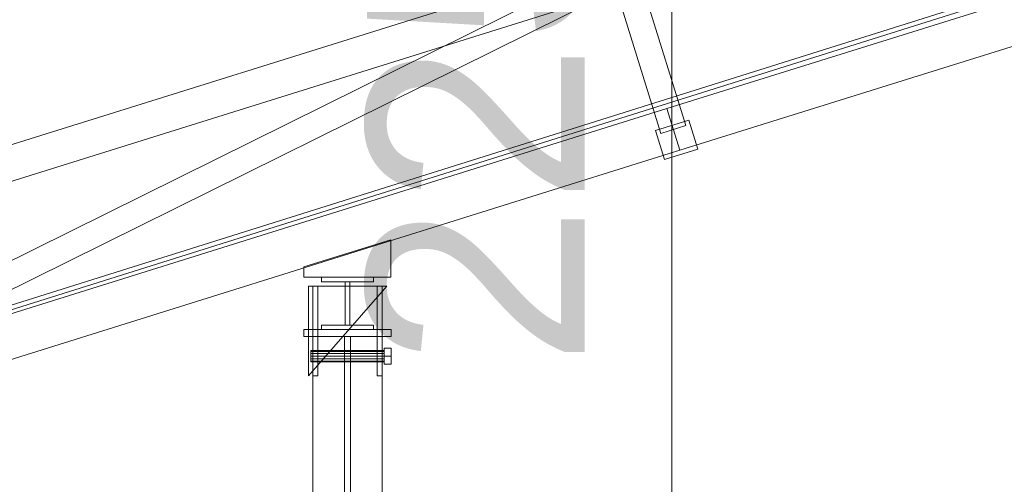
# Model space of a CAD drawing. Header units: millimetres. Extents: x -2233 to 61924, y -68080 to 6847.
# Tile 748 of 1056: x 18651 to 19782, y 990 to 1523. Entities that reach past the tile are written whole.
import ezdxf

# ---------------------------------------------------------------- set-up
doc = ezdxf.new("R2010")
doc.units = ezdxf.units.MM
doc.layers.add('COTAS_P', color=1, linetype='Continuous', lineweight=0)
doc.layers.add('lateral_C02', color=7, linetype='Continuous', lineweight=0)
doc.dimstyles.new('R19_100', dxfattribs={"dimtxt": 250, "dimasz": 150, "dimexe": 150, "dimexo": 80, "dimgap": 100, "dimtad": 1, "dimtih": 1, "dimtoh": 1, "dimdsep": 46, "dimcen": 0.09, "dimadec": 0, "dimazin": 0, "dimtfac": 1, "dimtdec": 4, "dimtofl": 0, "dimtmove": 0, "dimatfit": 3, "dimfxl": 1, "dimtolj": 1, "dimtzin": 0, "dimarcsym": 0})

# ---------------------------------------------------------------- blocks, each defined once
blk = doc.blocks.new('DIM_R28_4')
at = {"layer": 'COTAS_P'}
for p, q in [((15248.4, 1279.1), (24311.8, 4109.1)), ((24311.8, 4109.1), (24155.2, 4107.3)), ((24311.8, 4109.1), (24182.1, 4021.4)), ((24580.1, 3250), (24311.8, 4109.1)), ((15248.4, 1279.1), (15378.1, 1366.8)), ((15248.4, 1279.1), (15405, 1280.8)), ((15516.6, 420), (15248.4, 1279.1))]:
    blk.add_line(p, q, dxfattribs=at)
blk.add_text('9495 P', height=250, rotation=17.3406, dxfattribs=at).set_placement((19750.3, 2789.5))
blk = doc.blocks.new('DIM_R28_20')
at = {"layer": 'COTAS_P'}
for p, q in [((19000, 2250), (19400, 2250)), ((19400, 2250), (19355, 2100)), ((19400, 0), (19400, 2250)), ((19400, 2250), (19445, 2100)), ((19400, 0), (19355, 150)), ((19400, 0), (19445, 150)), ((19000, 0), (19400, 0))]:
    blk.add_line(p, q, dxfattribs=at)
blk.add_text('2250 P', height=250, rotation=90, dxfattribs=at).set_placement((19300, 1125))

msp = doc.modelspace()

# ---------------------------------------------------------------- linework, layer by layer
at = {"layer": 'lateral_C02'}
for p, q in [((15575.415, 232.817), (24634.01, 3078.273)), ((15576.913, 228.047), (24635.508, 3073.503)), ((19394.427, 1421.296), (20539.887, 1778.958)), ((19409.329, 1373.569), (20554.789, 1731.231)), ((18193.828, 1240.226), (19339.287, 1597.888)), ((18249.764, 1053.214), (19338.593, 1592.24)), ((19387.56, 1392.962), (19330.93, 1574.326)), ((19359.567, 1583.268), (19416.196, 1401.904)), ((18263.073, 1026.328), (19351.903, 1565.354)), ((18205.75, 1202.044), (19351.209, 1559.706)), ((18248.967, 1063.635), (19394.427, 1421.296)), ((19394.427, 1421.296), (19409.329, 1373.569)), ((19381.297, 1396.244), (19419.479, 1408.167)), ((19429.911, 1374.757), (19419.479, 1408.167)), ((19381.297, 1396.244), (19391.729, 1362.835)), ((19416.196, 1401.904), (19387.56, 1392.962)), ((18263.87, 1015.907), (19409.329, 1373.569)), ((19391.729, 1362.835), (19429.911, 1374.757)), ((18977.212, 1239.691), (19077.212, 1270.915)), ((19077.212, 1227.691), (19077.212, 1270.915)), ((18977.212, 1239.691), (18977.212, 1227.691)), ((18977.212, 1227.691), (19077.212, 1227.691)), ((18997.51, 1222.691), (18997.51, 1227.691)), ((18997.51, 1227.691), (19057.51, 1227.691)), ((19057.51, 1222.691), (18997.51, 1222.691)), ((19025.01, 1172.691), (19025.01, 1222.691)), ((19025.01, 1222.691), (19030.01, 1222.691)), ((19030.01, 1222.691), (19030.01, 1172.691)), ((19057.51, 1227.691), (19057.51, 1222.691)), ((18982.51, 1114.691), (19072.51, 1217.691)), ((19072.51, 1217.691), (18982.51, 1217.691)), ((18982.51, 1217.691), (18982.51, 1114.691)), ((18987.51, 1114.691), (18987.51, 1217.691)), ((18987.51, 1217.691), (18993.51, 1217.691)), ((18993.51, 1114.691), (18993.51, 1217.691)), ((19061.51, 1114.691), (19061.51, 1217.691)), ((19061.51, 1217.691), (19067.51, 1217.691)), ((19067.51, 1114.691), (19067.51, 1217.691)), ((18977.51, 1167.691), (19077.51, 1167.691)), ((18977.51, 1167.691), (18977.51, 1159.691)), ((18997.51, 1167.691), (18997.51, 1172.691)), ((18997.51, 1172.691), (19057.51, 1172.691)), ((19057.51, 1167.691), (18997.51, 1167.691)), ((19030.01, 1172.691), (19025.01, 1172.691)), ((19057.51, 1172.691), (19057.51, 1167.691)), ((19077.51, 1159.691), (19077.51, 1167.691)), ((18977.51, 1159.691), (19077.51, 1159.691)), ((18987.51, 1159.691), (19067.51, 1159.691)), ((18987.51, 1159.691), (18987.51, 25)), ((19024.01, 1159.691), (19031.01, 1159.691)), ((19024.01, 1159.691), (19024.01, 25)), ((19031.01, 25), (19031.01, 1159.691)), ((19067.51, 25), (19067.51, 1159.691)), ((18985.51, 1142.733), (18985.51, 1143.591)), ((18985.51, 1143.591), (19069.51, 1143.591)), ((18985.51, 1140.391), (18985.51, 1142.733)), ((18985.51, 1142.733), (19069.51, 1142.733)), ((19069.51, 1137.191), (19069.51, 1146.197)), ((19069.51, 1146.197), (19077.51, 1146.197)), ((19069.51, 1142.733), (19069.51, 1143.591)), ((19069.51, 1140.391), (19069.51, 1142.733)), ((19077.51, 1137.191), (19077.51, 1146.197)), ((18985.51, 1137.191), (18985.51, 1140.391)), ((18985.51, 1140.391), (19069.51, 1140.391)), ((18985.51, 1133.991), (18985.51, 1137.191)), ((19069.51, 1137.191), (18985.51, 1137.191)), ((18985.51, 1133.991), (18985.51, 1131.648)), ((18985.51, 1133.991), (19069.51, 1133.991)), ((18985.51, 1131.648), (18985.51, 1130.791)), ((18985.51, 1131.648), (19069.51, 1131.648)), ((19069.51, 1137.191), (19069.51, 1140.391)), ((19069.51, 1137.191), (19069.51, 1133.991)), ((19069.51, 1128.184), (19069.51, 1137.191)), ((19077.51, 1137.191), (19069.51, 1137.191)), ((19069.51, 1133.991), (19069.51, 1131.648)), ((19069.51, 1131.648), (19069.51, 1130.791)), ((19077.51, 1137.191), (19077.51, 1128.184)), ((18985.51, 1130.791), (19069.51, 1130.791)), ((19069.51, 1128.184), (19077.51, 1128.184)), ((18993.51, 1114.691), (18987.51, 1114.691)), ((19067.51, 1114.691), (19061.51, 1114.691))]:
    msp.add_line(p, q, dxfattribs=at)

# ---------------------------------------------------------------- dimensions: what is measured, and where the dimension line sits
at = {"layer": 'COTAS_P'}
for p1, p2, distance, picture, middle in [((15516.618, 420), (24580.067, 3250), 900, 'DIM_R28_4', (19780.096, 2694.095)), ((19000, 0), (19000, 2250), -400, 'DIM_R28_20', (19400, 1125))]:
    dim = msp.add_aligned_dim(p1=p1, p2=p2, distance=distance, text='<> P', dimstyle='R19_100', dxfattribs=at)
    dim.commit()
    dim.dimension.update_dxf_attribs({"geometry": picture, "text_midpoint": middle})

doc.saveas('drawing.dxf')
